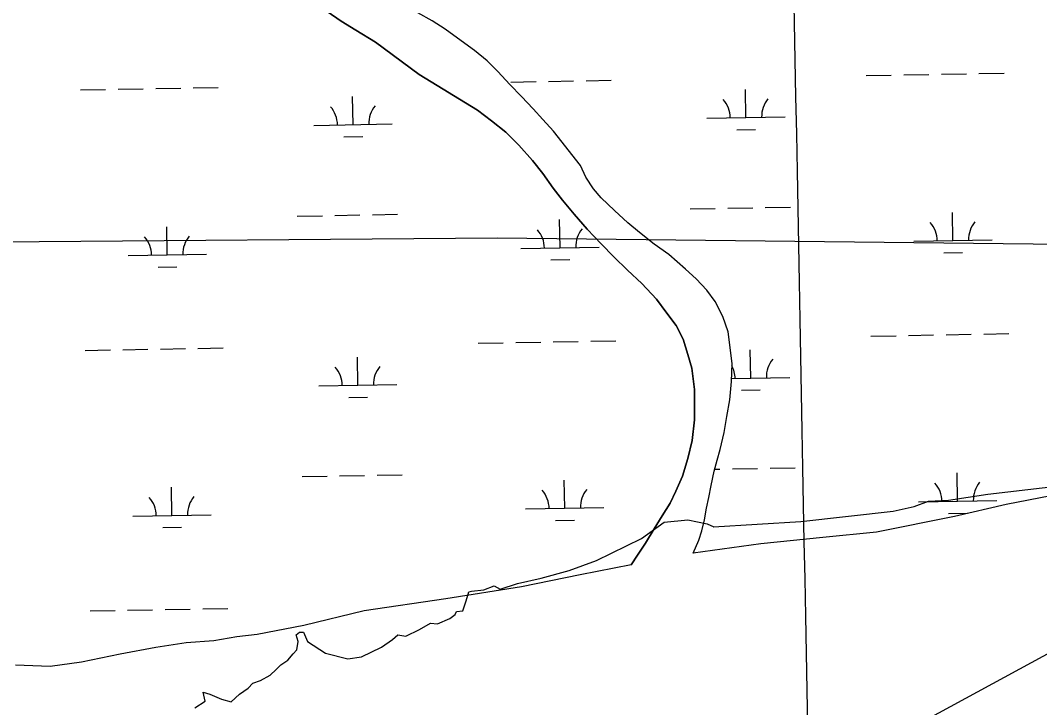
# Model space of a CAD drawing. Extents: x 3957609 to 3995875, y 234277 to 260273.
# Drawn here: x 3966061 to 3967363, y 246545 to 247423 of the extents above; entities that cross this region are included whole.
import ezdxf

# ---------------------------------------------------------------- set-up
doc = ezdxf.new("R2010")
doc.units = 0
for name, color, linetype in [('V-GRID-MAJR', 7, 'Continuous'), ('V-RIVR-EDGE', 7, 'Continuous'), ('V-TOPO-MINR', 7, 'Continuous'), ('V-TOPO-SHOR', 7, 'Continuous'), ('V-UTIL-LINE', 7, 'Continuous'), ('V-WETL-SWMP', 7, 'Continuous')]:
    doc.layers.add(name, color=color, linetype=linetype)

msp = doc.modelspace()

# ---------------------------------------------------------------- linework, layer by layer
at = {"layer": 'V-GRID-MAJR'}
msp.add_spline([(3967193.104, 239799.451), (3967136.284, 242827.44), (3967022.571, 248887.277), (3966908.859, 254947.105), (3966851.966, 257978.948)], degree=3, dxfattribs=at)
at = {"layer": 'V-RIVR-EDGE'}
for points in [[(3966946.662, 246776.18), (3967058.098, 246782.833), (3967176.187, 246796.139), (3967202.799, 246801.96), (3967221.094, 246808.613), (3967246.874, 246810.276), (3967296.771, 246817.761), (3967417.355, 246831.898)], [(3966883.566, 246781.968), (3966913.712, 246784.991), (3966938.611, 246779.923), (3966946.792, 246776.099)], [(3966283.866, 246544.992), (3966297.171, 246553.308), (3966294.676, 246564.95), (3966302.993, 246562.456), (3966317.962, 246555.803), (3966330.436, 246552.476), (3966341.247, 246562.456), (3966352.058, 246569.94), (3966357.879, 246576.593), (3966367.859, 246579.919), (3966380.333, 246586.572), (3966387.817, 246594.057), (3966393.639, 246599.878), (3966402.786, 246605.699), (3966409.439, 246614.016), (3966414.429, 246619.005), (3966416.092, 246629.816), (3966413.597, 246638.132), (3966417.755, 246641.459), (3966422.745, 246641.459), (3966427.735, 246629.816), (3966451.02, 246614.847), (3966479.295, 246607.363), (3966496.759, 246609.858), (3966522.539, 246622.332), (3966536.676, 246632.311), (3966543.329, 246638.132), (3966553.308, 246636.469), (3966570.772, 246644.785), (3966584.91, 246653.101), (3966594.057, 246652.27), (3966609.858, 246658.923), (3966616.511, 246663.912), (3966618.174, 246668.071), (3966626.49, 246668.902), (3966630.648, 246681.376), (3966633.975, 246693.019), (3966637.301, 246693.851), (3966653.102, 246695.514), (3966666.408, 246700.503), (3966673.892, 246696.345), (3966696.346, 246703.83), (3966726.284, 246710.483), (3966762.043, 246720.462), (3966796.971, 246732.936), (3966854.353, 246761.211), (3966883.459, 246782.002)]]:
    msp.add_lwpolyline(points, dxfattribs=at)
at = {"layer": 'V-TOPO-MINR'}
msp.add_lwpolyline([(3968181.084, 247052.195), (3965373.926, 245528.563), (3965228.884, 245429.671)], dxfattribs=at)
at = {"layer": 'V-TOPO-SHOR'}
for points in [[(3966841.274, 246727.574), (3966849.62, 246739.811), (3966859.595, 246755.255), (3966870.9, 246773.597), (3966881.165, 246790.106), (3966890.979, 246806.306), (3966898.227, 246821.412), (3966906.787, 246840.782), (3966913.947, 246863.166), (3966919.432, 246886.141), (3966922.444, 246912.572), (3966922.428, 246951.253), (3966918.756, 246978.514), (3966913.839, 246996.2), (3966907.687, 247015.544), (3966898.675, 247032.878), (3966886.803, 247048.66), (3966873.536, 247066.701), (3966855.09, 247086.65), (3966836.83, 247103.72), (3966819.025, 247120.796), (3966803.196, 247137.44), (3966785.222, 247155.881), (3966768.603, 247175.245), (3966753.673, 247192.962), (3966741.803, 247208.443), (3966728.378, 247226.936), (3966715.127, 247243.764), (3966697.75, 247263.12), (3966681.163, 247279.756), (3966663.084, 247294.553), (3966645.172, 247307.986), (3966570.741, 247353.343), (3966514.563, 247394.827), (3966489.8, 247410.148), (3966470.848, 247421.748), (3966452.951, 247434.12)], [(3966920.349, 246742.553), (3966927.734, 246758.876), (3966931.835, 246771.061), (3966935.152, 246784.906), (3966937.7, 246799.955), (3966940.719, 246813.643), (3966943.568, 246828.696), (3966947.289, 246846.946), (3966951.211, 246861.251), (3966954.84, 246874.645), (3966960.031, 246896.553), (3966963.726, 246916.924), (3966967.412, 246938.055), (3966969.401, 246961.591), (3966970.179, 246984.66), (3966965.135, 247025.099), (3966958.375, 247044.586), (3966948.581, 247063.882), (3966938.091, 247078.165), (3966924.564, 247092.714), (3966910.763, 247104.986), (3966889.447, 247123.838), (3966870.782, 247136.808), (3966851.942, 247151.594), (3966836.922, 247164.153), (3966819.895, 247179.721), (3966802.858, 247196.046), (3966793.158, 247207.609), (3966783.574, 247222.359), (3966776.719, 247237.139), (3966742.05, 247281.163), (3966728.37, 247295.861), (3966716.063, 247309.819), (3966701.16, 247325.261), (3966686.408, 247340.704), (3966670.885, 247357.353), (3966657.517, 247371.146), (3966641.283, 247383.993), (3966619.394, 247399.955), (3966603.782, 247411.446), (3966587.115, 247422.164), (3966568.79, 247432.254)]]:
    msp.add_lwpolyline(points, dxfattribs=at)
at = {"layer": 'V-UTIL-LINE'}
msp.add_lwpolyline([(3993486.783, 256012.187), (3984358.232, 252707.382), (3984355.815, 252706.645), (3979327.531, 250885.592), (3969939.425, 247110.423), (3969929.75, 247106.755), (3966670.117, 247144.723), (3965413.49, 247134.313), (3961768.13, 245337.826)], dxfattribs=at)
at = {"layer": 'V-WETL-SWMP'}
for p, q in [((3966735.816, 247344.745), (3966767.811, 247345.327)), ((3966783.808, 247345.618), (3966815.803, 247346.2)), ((3967141.657, 247352.125), (3967173.652, 247352.706)), ((3967189.649, 247352.997), (3967221.644, 247353.579)), ((3967237.641, 247353.87), (3967269.636, 247354.452)), ((3967285.633, 247354.743), (3967317.628, 247355.324)), ((3966138.007, 247333.875), (3966170.002, 247334.457)), ((3966185.999, 247334.748), (3966217.994, 247335.33)), ((3966233.991, 247335.62), (3966265.986, 247336.202)), ((3966281.983, 247336.493), (3966313.978, 247337.075)), ((3966687.824, 247343.872), (3966719.819, 247344.454)), ((3966988.013, 247298.58), (3966987.359, 247334.575)), ((3966486.188, 247289.456), (3966485.534, 247325.45)), ((3966938.022, 247297.671), (3967038.005, 247299.489)), ((3966436.197, 247288.547), (3966536.18, 247290.365)), ((3966976.296, 247282.934), (3967000.292, 247283.37)), ((3966474.471, 247273.809), (3966498.467, 247274.245)), ((3966916.716, 247181.833), (3966948.711, 247182.415)), ((3966964.708, 247182.706), (3966996.703, 247183.287)), ((3967012.7, 247183.578), (3967044.695, 247184.16)), ((3967252.349, 247141.498), (3967251.694, 247177.492)), ((3966414.891, 247172.708), (3966446.886, 247173.29)), ((3966462.883, 247173.581), (3966494.878, 247174.163)), ((3966510.875, 247174.454), (3966542.87, 247175.035)), ((3966750.524, 247132.373), (3966749.869, 247168.367)), ((3966248.699, 247123.249), (3966248.044, 247159.243)), ((3967202.357, 247140.589), (3967302.341, 247142.407)), ((3966198.707, 247122.34), (3966298.69, 247124.158)), ((3966700.532, 247131.464), (3966800.515, 247133.282)), ((3967240.631, 247125.852), (3967264.627, 247126.288)), ((3966738.806, 247116.727), (3966762.802, 247117.163)), ((3966236.981, 247107.602), (3966260.977, 247108.038)), ((3967147.705, 247019.505), (3967179.7, 247020.086)), ((3967195.697, 247020.377), (3967227.692, 247020.959)), ((3967243.689, 247021.25), (3967275.684, 247021.832)), ((3967291.682, 247022.122), (3967323.676, 247022.704)), ((3966645.88, 247010.38), (3966677.875, 247010.962)), ((3966693.872, 247011.252), (3966725.867, 247011.834)), ((3966741.864, 247012.125), (3966773.859, 247012.707)), ((3966789.857, 247012.998), (3966821.851, 247013.58)), ((3966144.055, 247001.255), (3966176.05, 247001.837)), ((3966192.047, 247002.128), (3966224.042, 247002.71)), ((3966240.039, 247003), (3966272.034, 247003.582)), ((3966288.031, 247003.873), (3966320.026, 247004.455)), ((3966994.061, 246965.96), (3966993.407, 247001.954)), ((3966492.236, 246956.836), (3966491.582, 246992.83)), ((3966442.245, 246955.927), (3966542.228, 246957.745)), ((3966969.533, 246965.514), (3967044.053, 246966.869)), ((3966480.519, 246941.189), (3966504.515, 246941.625)), ((3966982.344, 246950.314), (3967006.34, 246950.75)), ((3966970.756, 246850.086), (3967002.751, 246850.667)), ((3967018.748, 246850.958), (3967050.743, 246851.54)), ((3966420.939, 246840.088), (3966452.934, 246840.67)), ((3966468.931, 246840.961), (3966500.926, 246841.543)), ((3966516.923, 246841.834), (3966548.918, 246842.415)), ((3966948.037, 246849.672), (3966954.759, 246849.795)), ((3967258.397, 246808.878), (3967257.742, 246844.872)), ((3966254.747, 246790.629), (3966254.092, 246826.623)), ((3966756.572, 246799.753), (3966755.917, 246835.747)), ((3966706.58, 246798.844), (3966806.564, 246800.662)), ((3967208.405, 246807.969), (3967308.389, 246809.787)), ((3966204.755, 246789.72), (3966304.738, 246791.538)), ((3967246.679, 246793.232), (3967270.675, 246793.668)), ((3966243.029, 246774.982), (3966267.025, 246775.418)), ((3966744.854, 246784.107), (3966768.85, 246784.543)), ((3966150.103, 246668.635), (3966182.098, 246669.217)), ((3966198.095, 246669.508), (3966230.09, 246670.089)), ((3966246.087, 246670.38), (3966278.082, 246670.962)), ((3966294.08, 246671.253), (3966326.074, 246671.835))]:
    msp.add_line(p, q, dxfattribs=at)
for points in [[(3966452.95, 247434.12), (3966470.849, 247421.748), (3966489.801, 247410.148), (3966514.563, 247394.826), (3966570.741, 247353.342), (3966645.171, 247307.985), (3966663.083, 247294.552), (3966681.164, 247279.755), (3966697.75, 247263.12), (3966715.128, 247243.764), (3966728.379, 247226.936), (3966741.803, 247208.442), (3966753.672, 247192.962), (3966768.603, 247175.245), (3966785.223, 247155.88), (3966803.196, 247137.441), (3966819.024, 247120.796), (3966836.829, 247103.721), (3966855.089, 247086.651), (3966873.536, 247066.701), (3966886.803, 247048.66), (3966898.676, 247032.877), (3966907.686, 247015.543), (3966913.839, 246996.201), (3966918.757, 246978.513), (3966922.428, 246951.253), (3966922.445, 246912.572), (3966919.431, 246886.14), (3966913.948, 246863.167), (3966906.788, 246840.781), (3966898.227, 246821.411), (3966890.978, 246806.305), (3966881.165, 246790.105), (3966870.9, 246773.597), (3966859.595, 246755.255), (3966849.62, 246739.812), (3966841.275, 246727.575), (3966776.006, 246714.699), (3966701.477, 246699.557), (3966604.419, 246684.139), (3966500.245, 246668.634), (3966423.388, 246649.906), (3966363.596, 246638.757), (3966337.45, 246635.528), (3966308.417, 246630.518), (3966272.956, 246627.757), (3966234.04, 246622.044), (3966188.759, 246613.344), (3966139.42, 246603.431), (3966099.34, 246597.704), (3966055.095, 246599.491)], [(3967377.228, 246815.736), (3967320.442, 246804.369), (3967254.213, 246789.328), (3967154.841, 246769.139), (3967086.139, 246762.369), (3967006.78, 246754.284), (3966920.35, 246742.554), (3966927.735, 246758.875), (3966931.834, 246771.061), (3966935.153, 246784.906), (3966937.7, 246799.955), (3966940.718, 246813.644), (3966943.568, 246828.696), (3966947.289, 246846.945), (3966951.21, 246861.252), (3966954.839, 246874.646), (3966960.032, 246896.553), (3966963.727, 246916.925), (3966967.413, 246938.056), (3966969.4, 246961.592), (3966970.18, 246984.659), (3966965.135, 247025.1), (3966958.374, 247044.586), (3966948.582, 247063.883), (3966938.092, 247078.166), (3966924.565, 247092.714), (3966910.763, 247104.985), (3966889.447, 247123.838), (3966870.782, 247136.807), (3966851.943, 247151.594), (3966836.923, 247164.153), (3966819.895, 247179.721), (3966802.857, 247196.047), (3966793.159, 247207.609), (3966783.574, 247222.358), (3966776.719, 247237.14), (3966742.05, 247281.163), (3966728.369, 247295.861), (3966716.063, 247309.818), (3966701.16, 247325.261), (3966686.409, 247340.705), (3966670.884, 247357.353), (3966657.518, 247371.146), (3966641.282, 247383.993), (3966619.394, 247399.956), (3966603.781, 247411.446), (3966587.116, 247422.164), (3966568.789, 247432.255)]]:
    msp.add_lwpolyline(points, dxfattribs=at)
for centre, start, end in [((3966932.771, 247298.051), 0.269879, 41.813537), ((3967043.239, 247300.06), 140.269876, 181.813534), ((3966430.946, 247288.926), 0.269879, 41.813537), ((3966541.413, 247290.935), 140.269876, 181.813534), ((3967197.106, 247140.969), 0.269879, 41.813537), ((3967307.574, 247142.977), 140.269876, 181.813534), ((3966695.281, 247131.844), 0.269879, 41.813537), ((3966805.749, 247133.852), 140.269876, 181.813534), ((3966193.456, 247122.719), 0.269879, 41.813537), ((3966303.924, 247124.728), 140.269876, 181.813534), ((3966547.462, 246958.315), 140.269876, 181.813534), ((3966938.819, 246965.431), 0.269879, 27.508798), ((3967049.287, 246967.439), 140.269876, 181.813534), ((3966436.994, 246956.306), 0.269879, 41.813537), ((3967203.154, 246808.349), 0.269879, 41.813537), ((3967313.622, 246810.357), 140.269876, 181.813534), ((3966199.504, 246790.099), 0.269879, 41.813537), ((3966309.972, 246792.108), 140.269876, 181.813534), ((3966701.329, 246799.224), 0.269879, 41.813537), ((3966811.797, 246801.232), 140.269876, 181.813534)]:
    msp.add_arc(centre, 35.246, start, end, dxfattribs=at)

doc.saveas('drawing.dxf')
